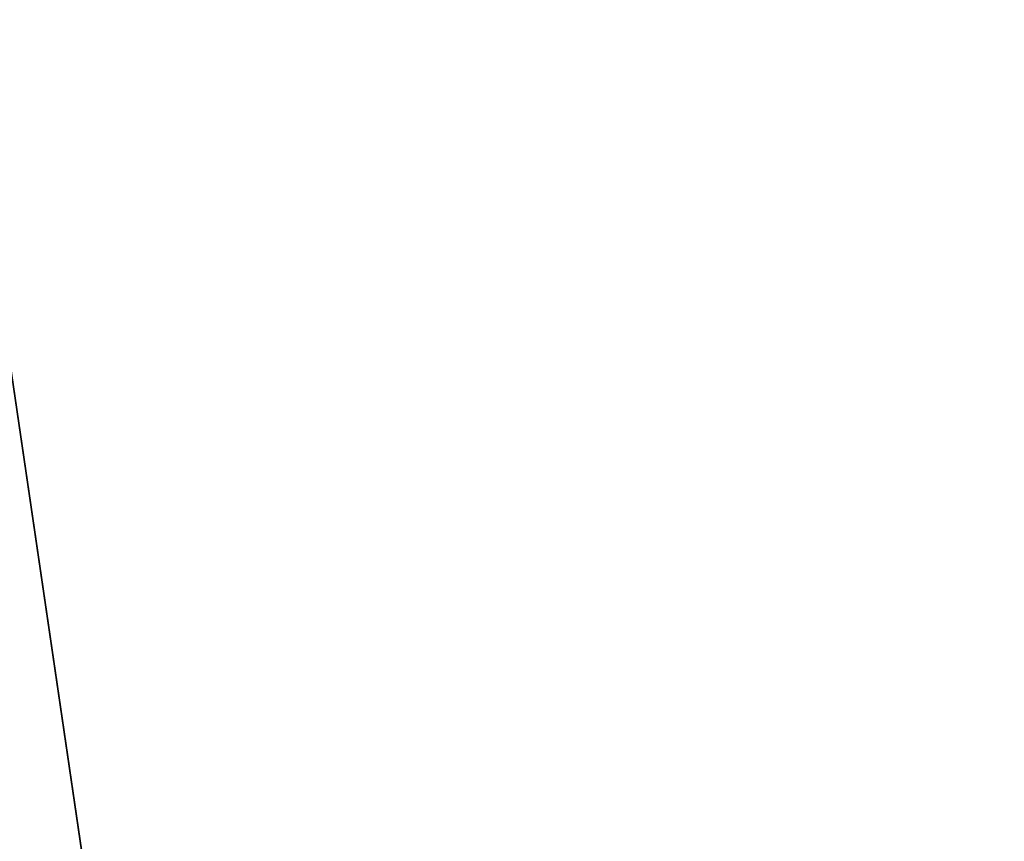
# Model space of a CAD drawing. Header units: millimetres. Extents: x -125 to 171, y -35 to 1363.
# Tile 909 of 1056: x -52.0246 to -51.9937, y 1225.6517 to 1225.6775. Entities that reach past the tile are written whole.
import ezdxf

# ---------------------------------------------------------------- set-up
doc = ezdxf.new("R2010")
doc.units = ezdxf.units.MM
doc.header["$LTSCALE"] = 65.185185
for name, color, linetype in [('2678', 7, 'CONTINUOUS'), ('2679', 7, 'CONTINUOUS'), ('2680', 7, 'CONTINUOUS'), ('2681', 7, 'CONTINUOUS')]:
    doc.layers.add(name, color=color, linetype=linetype)

msp = doc.modelspace()

# ---------------------------------------------------------------- linework, layer by layer
at = {"layer": '2678', "linetype": 'CONTINUOUS'}
for points in [[(-52.029788, 1223.2, 294.175938), (-51.662874, 1223.2, 294.067259), (-52.029798, 1225.7, 294.175947), (-52.029788, 1223.2, 294.175938)], [(-52.029798, 1225.7, 294.175947), (-51.662874, 1223.2, 294.067259), (-51.662874, 1225.7, 294.067259), (-52.029798, 1225.7, 294.175947)]]:
    msp.add_3dface(points, dxfattribs=at)
at = {"layer": '2679', "linetype": 'CONTINUOUS'}
for points in [[(-51.767403, 1225.7, 295.061781), (-52.103703, 1223.2, 294.879191), (-52.103711, 1225.7, 294.87918), (-51.767403, 1225.7, 295.061781)], [(-51.767403, 1223.2, 295.061781), (-52.103703, 1223.2, 294.879191), (-51.767403, 1225.7, 295.061781), (-51.767403, 1223.2, 295.061781)]]:
    msp.add_3dface(points, dxfattribs=at)
at = {"layer": '2680', "linetype": 'CONTINUOUS'}
for points in [[(-51.299273, 1225.7, 296.520806), (-52.528651, 1225.7, 296.391593), (-51.299324, 1223.2, 296.520817), (-51.299273, 1225.7, 296.520806)], [(-52.528651, 1225.7, 296.391593), (-52.528604, 1223.2, 296.391614), (-51.299324, 1223.2, 296.520817), (-52.528651, 1225.7, 296.391593)]]:
    msp.add_3dface(points, dxfattribs=at)
at = {"layer": '2681', "linetype": 'CONTINUOUS'}
for points in [[(-52.131004, 1225.7, 292.608234), (-50.901626, 1225.7, 292.737446), (-52.130953, 1223.2, 292.608223), (-52.131004, 1225.7, 292.608234)], [(-50.901626, 1225.7, 292.737446), (-50.901673, 1223.2, 292.737425), (-52.130953, 1223.2, 292.608223), (-50.901626, 1225.7, 292.737446)]]:
    msp.add_3dface(points, dxfattribs=at)

doc.saveas('drawing.dxf')
